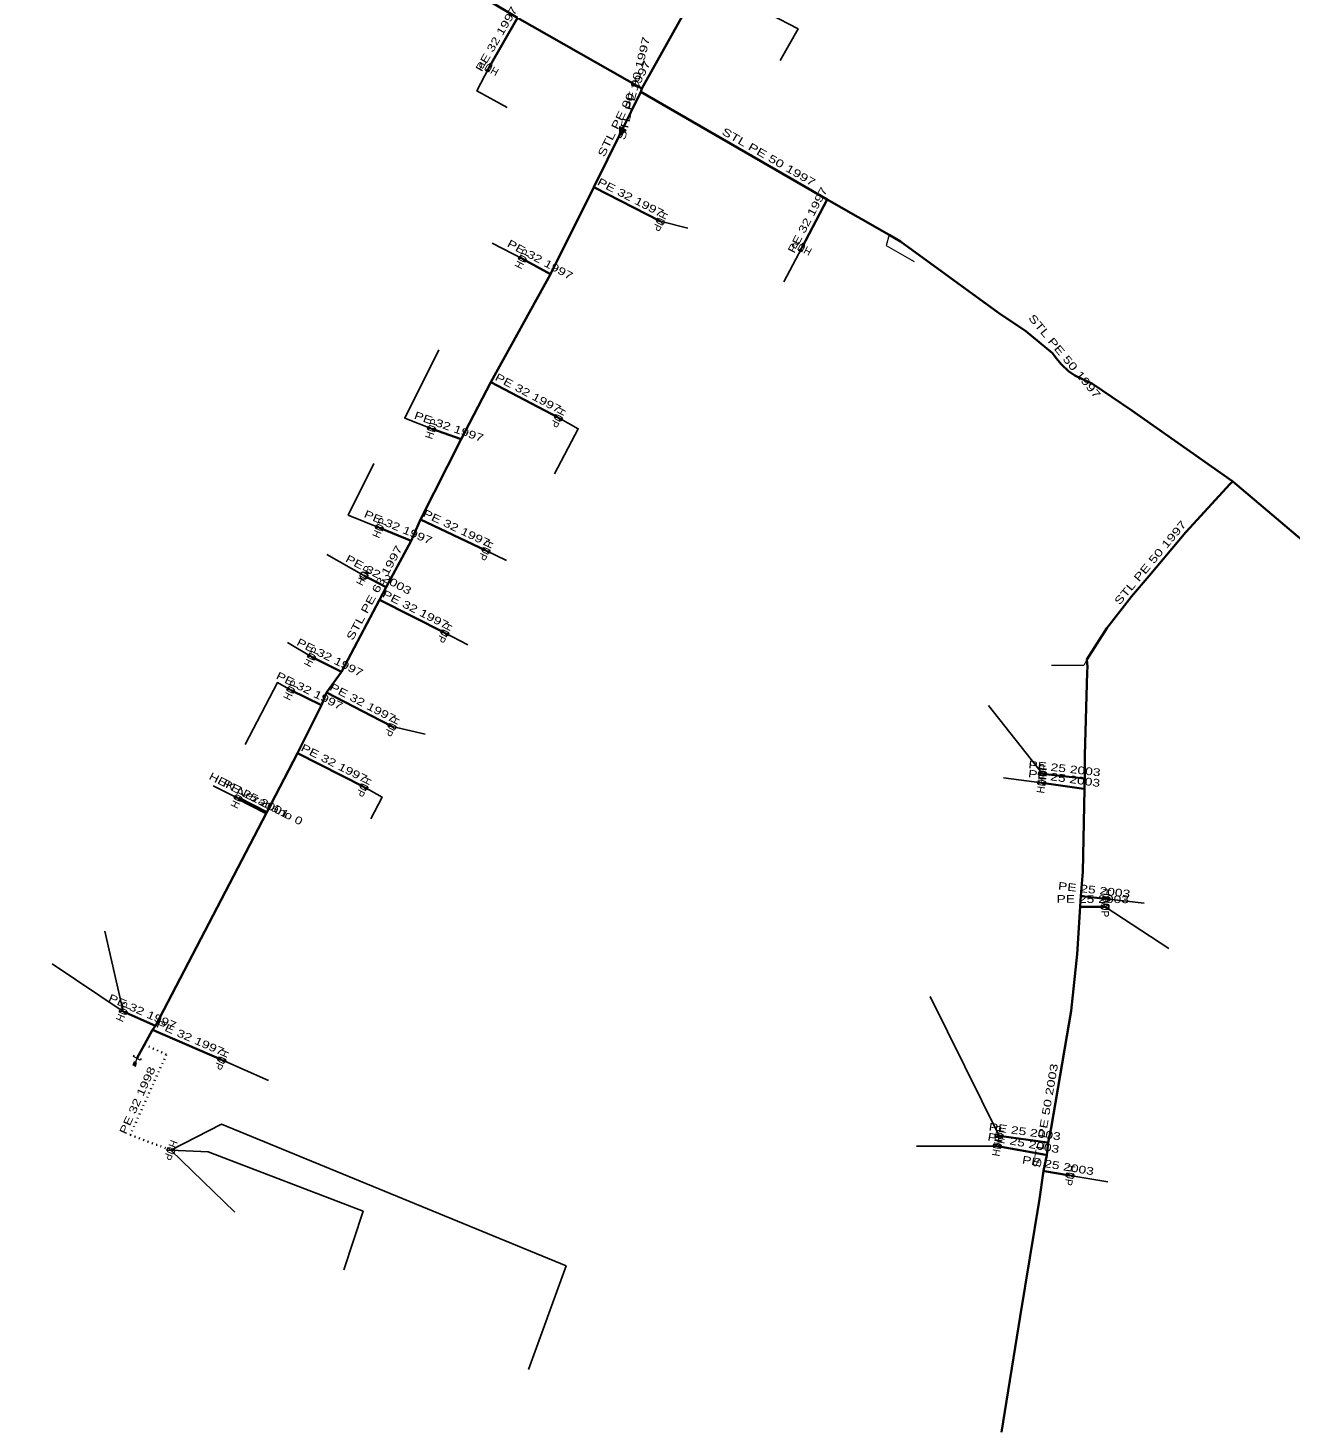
# Model space of a CAD drawing. Extents: x -737484 to -734496, y -1033882 to -1030666.
# Drawn here: x -736016.8 to -735852.7, y -1032786.1 to -1032604 of the extents above; entities that cross this region are included whole.
import ezdxf
from ezdxf.enums import TextEntityAlignment as Align

# ---------------------------------------------------------------- set-up
doc = ezdxf.new("R2010")
doc.units = 0
doc.header["$LTSCALE"] = 0.4
doc.linetypes.add('DOTTED', pattern=[1.5, 0.3, -1.2])
for name, color, linetype, lineweight in [('1', 7, 'Continuous', 13), ('18', 7, 'Continuous', 60), ('22', 7, 'Continuous', 25), ('5', 7, 'Continuous', 35), ('7', 7, 'Continuous', 35)]:
    doc.layers.add(name, color=color, linetype=linetype, lineweight=lineweight)
doc.layers.add('2', color=7, linetype='Continuous')

msp = doc.modelspace()

# ---------------------------------------------------------------- linework, layer by layer
at = {"layer": '1'}
for p, q in [((-736002.68, -1032738.01), (-736002.842, -1032738.482)), ((-736002.938, -1032738.529), (-736003.052, -1032738.86))]:
    msp.add_line(p, q, dxfattribs=at)
for points in [[(-735956.966, -1032609.712), (-735957.313, -1032609.512), (-735956.466, -1032608.845), (-735956.813, -1032608.645)], [(-735938.999, -1032617.294), (-735939.89, -1032616.84), (-735939.898, -1032617.958)], [(-735939.791, -1032617.003), (-735939.797, -1032617.758), (-735939.189, -1032617.31)], [(-735939.696, -1032617.56), (-735939.378, -1032617.325), (-735939.693, -1032617.165)], [(-735934.041, -1032629.185), (-735934.223, -1032629.542), (-735934.932, -1032628.731), (-735935.114, -1032629.088)], [(-735916.237, -1032633.111), (-735916.59, -1032632.923), (-735915.767, -1032632.228), (-735916.12, -1032632.04)], [(-735953.044, -1032633.969), (-735952.856, -1032633.616), (-735952.161, -1032634.439), (-735951.973, -1032634.086)], [(-735947.323, -1032654.726), (-735947.511, -1032655.079), (-735948.206, -1032654.256), (-735948.394, -1032654.609)], [(-735964.845, -1032656.153), (-735964.715, -1032655.775), (-735963.9, -1032656.478), (-735963.77, -1032656.1)], [(-735971.646, -1032668.986), (-735971.49, -1032668.618), (-735970.725, -1032669.377), (-735970.569, -1032669.009)], [(-735956.73, -1032671.978), (-735956.899, -1032672.34), (-735957.636, -1032671.555), (-735957.805, -1032671.917)], [(-735962.081, -1032682.715), (-735962.263, -1032683.072), (-735962.972, -1032682.261), (-735963.154, -1032682.618)], [(-735980.485, -1032685.74), (-735980.303, -1032685.383), (-735979.594, -1032686.194), (-735979.412, -1032685.837)], [(-735983.177, -1032690.078), (-735983.001, -1032689.719), (-735982.278, -1032690.516), (-735982.102, -1032690.157)], [(-735968.939, -1032694.892), (-735969.121, -1032695.249), (-735969.83, -1032694.438), (-735970.012, -1032694.795)], [(-735885.358, -1032701.136), (-735885.316, -1032700.738), (-735884.363, -1032701.241), (-735884.321, -1032700.843)], [(-735972.611, -1032702.746), (-735972.793, -1032703.103), (-735973.502, -1032702.292), (-735973.684, -1032702.649)], [(-735885.481, -1032702.317), (-735885.426, -1032701.921), (-735884.491, -1032702.456), (-735884.436, -1032702.06)], [(-735990.006, -1032704.15), (-735989.824, -1032703.793), (-735989.115, -1032704.604), (-735988.933, -1032704.247)], [(-735876.21, -1032718.1), (-735876.21, -1032718.5), (-735877.21, -1032718.1), (-735877.21, -1032718.5)], [(-735876.079, -1032717.132), (-735876.128, -1032717.529), (-735877.071, -1032717.01), (-735877.12, -1032717.407)], [(-736004.982, -1032731.909), (-736004.819, -1032731.543), (-736004.068, -1032732.316), (-736003.905, -1032731.95)], [(-735991.099, -1032738.218), (-735991.262, -1032738.584), (-735992.013, -1032737.811), (-735992.176, -1032738.177)], [(-736003.005, -1032738.955), (-736003.147, -1032738.906), (-736002.984, -1032738.433), (-736002.842, -1032738.482)], [(-736003.028, -1032738.907), (-736003.099, -1032738.883), (-736002.96, -1032738.481), (-736002.889, -1032738.505)], [(-736003.005, -1032738.955), (-736002.863, -1032739.004), (-736002.7, -1032738.531), (-736002.842, -1032738.482)], [(-735891.256, -1032749.519), (-735891.186, -1032749.125), (-735890.271, -1032749.692), (-735890.201, -1032749.298)], [(-735891.022, -1032748.198), (-735890.967, -1032747.802), (-735890.032, -1032748.337), (-735889.977, -1032747.941)], [(-735997.728, -1032749.947), (-735997.871, -1032750.32), (-735998.662, -1032749.589), (-735998.805, -1032749.962)], [(-735880.761, -1032753.108), (-735880.831, -1032753.502), (-735881.746, -1032752.935), (-735881.816, -1032753.329)]]:
    msp.add_lwpolyline(points, close=True, dxfattribs=at)
for points in [[(-735904.826, -1032630.9), (-735905.201, -1032632.302), (-735901.561, -1032634.37)], [(-735879.09, -1032686.12), (-735879.49, -1032686.888), (-735883.693, -1032686.888)], [(-736002.121, -1032738.023), (-736002.238, -1032738.244), (-736003.121, -1032737.775), (-736003.004, -1032737.554)]]:
    msp.add_lwpolyline(points, dxfattribs=at)
msp.add_circle((-735973.14, -1032675.2206), 0.5, dxfattribs=at)
at = {"layer": '18'}
msp.add_line((-735985.804, -1032706.058), (-735989.47, -1032704.199), dxfattribs=at)
at = {"layer": '22'}
for p, q in [((-735934.579, -1032629.138), (-735930.983, -1032630.026)), ((-735952.509, -1032634.028), (-735956.465, -1032631.978)), ((-735916.179, -1032632.576), (-735918.505, -1032637.002)), ((-735973.14, -1032675.22), (-735977.962, -1032672.486)), ((-735957.269, -1032671.949), (-735954.588, -1032673.262)), ((-735962.619, -1032682.668), (-735959.614, -1032684.204)), ((-735979.949, -1032685.789), (-735983.071, -1032683.908)), ((-735884.84, -1032700.99), (-735891.894, -1032692.105)), ((-735969.48, -1032694.85), (-735965.153, -1032695.848)), ((-735884.959, -1032702.189), (-735889.912, -1032701.508)), ((-735989.47, -1032704.2), (-735992.732, -1032702.539)), ((-735876.6, -1032717.27), (-735871.632, -1032717.838)), ((-735876.71, -1032718.3), (-735868.431, -1032723.697)), ((-736004.444, -1032731.93), (-736006.83, -1032721.465)), ((-736004.446, -1032731.93), (-736013.694, -1032725.715)), ((-735890.5, -1032748.07), (-735899.48, -1032729.981)), ((-735991.639, -1032738.199), (-735985.556, -1032740.866)), ((-735998.267, -1032749.955), (-735989.945, -1032757.99)), ((-735890.729, -1032749.409), (-735901.239, -1032749.426)), ((-735881.289, -1032753.219), (-735876.358, -1032754.049))]:
    msp.add_line(p, q, dxfattribs=at)
for points in [[(-735920.32, -1032602.189), (-735916.66, -1032604.122), (-735918.966, -1032608.203)], [(-735956.89, -1032609.18), (-735958.44, -1032612.185), (-735954.504, -1032614.341)], [(-735964.308, -1032656.128), (-735967.832, -1032654.749), (-735963.399, -1032645.859)], [(-735947.859, -1032654.669), (-735945.262, -1032656.109), (-735948.336, -1032661.965)], [(-735971.108, -1032668.999), (-735975.163, -1032667.347), (-735971.827, -1032660.635)], [(-735982.64, -1032690.118), (-735984.364, -1032689.134), (-735988.589, -1032697.177)], [(-735973.149, -1032702.698), (-735970.773, -1032704.018), (-735972.251, -1032706.857)], [(-735998.267, -1032749.955), (-735991.678, -1032746.559), (-735946.837, -1032764.997), (-735951.716, -1032778.486)], [(-735998.267, -1032749.955), (-735993.4, -1032750.146), (-735973.24, -1032757.895), (-735975.751, -1032765.5)]]:
    msp.add_lwpolyline(points, dxfattribs=at)
at = {"layer": '5'}
for p, q in [((-735939.672, -1032617.513), (-735937.11, -1032612.31)), ((-735937.11, -1032612.31), (-735937, -1032611.86))]:
    msp.add_line(p, q, dxfattribs=at)
for points in [[(-735937, -1032611.86), (-735929.03, -1032597.64), (-735926.42, -1032592.59), (-735917.88, -1032575.54), (-735917.49, -1032574.41), (-735910.08, -1032561.34), (-735903.57, -1032549.71), (-735892.18, -1032530.59), (-735888.57, -1032523.34)], [(-736056.11, -1032543.06), (-736040.95, -1032551.94), (-736000.61, -1032574.9), (-735995.07, -1032578.15), (-735969.55, -1032592.81), (-735953.16, -1032602.68), (-735937, -1032611.86)], [(-735937.11, -1032612.31), (-735912.88, -1032626.3), (-735904.826, -1032630.9)], [(-736002.68, -1032738.01), (-736001.677, -1032736.198), (-736000.62, -1032734.29), (-736000.25, -1032733.76), (-735985.805, -1032706.059), (-735981.77, -1032698.32), (-735978.65, -1032692.08), (-735977.99, -1032690.44), (-735976.05, -1032687.74), (-735971.12, -1032678.35), (-735970.253, -1032676.741), (-735967, -1032670.7), (-735965.76, -1032667.92), (-735960.48, -1032657.45), (-735956.62, -1032650.06), (-735948.85, -1032635.99), (-735943.22, -1032624.71), (-735939.672, -1032617.513)], [(-735904.826, -1032630.9), (-735903.32, -1032631.76), (-735890.57, -1032641.04), (-735887.02, -1032643.42), (-735883.57, -1032646.29), (-735883.08, -1032646.93), (-735882.38, -1032647.77), (-735881.47, -1032648.63), (-735880.65, -1032649.21), (-735878.36, -1032650.26), (-735873.22, -1032653.73), (-735860.1, -1032662.97)], [(-735860.1, -1032662.97), (-735860.46, -1032663.3), (-735866.22, -1032669.57), (-735870.96, -1032675.25), (-735873.29, -1032677.93), (-735876.5, -1032682.05), (-735879.09, -1032686.12)], [(-735860.1, -1032662.97), (-735849.93, -1032671.56), (-735838.44, -1032680.88), (-735827.73, -1032689.72), (-735813.19, -1032701.76), (-735805.7, -1032708.01), (-735803.14, -1032709.95), (-735799.23, -1032713.43), (-735796.61, -1032715.19), (-735794.69, -1032716.31), (-735794.73, -1032717.33)], [(-735879.09, -1032686.12), (-735879.02, -1032687.1), (-735879.06, -1032687.79), (-735879.37, -1032698.59), (-735879.37, -1032701.58), (-735879.39, -1032702.96), (-735879.45, -1032705.18), (-735879.63, -1032713.73), (-735879.89, -1032716.88), (-735879.94, -1032718.27), (-735880.33, -1032724.45), (-735881.12, -1032731.81), (-735883.74, -1032747.05), (-735884.1, -1032748.96), (-735884.3, -1032750.59), (-735884.71, -1032752.65), (-735885.25, -1032756.34), (-735887.77, -1032771.58), (-735890.2, -1032786.61)]]:
    msp.add_lwpolyline(points, dxfattribs=at)
at = {"layer": '7'}
for p, q in [((-735953.16, -1032602.68), (-735956.89, -1032609.179)), ((-735943.22, -1032624.71), (-735934.578, -1032629.137)), ((-735912.88, -1032626.3), (-735916.179, -1032632.576)), ((-735948.85, -1032635.99), (-735952.509, -1032634.028)), ((-735956.62, -1032650.06), (-735947.859, -1032654.668)), ((-735960.48, -1032657.45), (-735964.308, -1032656.127)), ((-735967, -1032670.7), (-735971.108, -1032668.998)), ((-735965.76, -1032667.92), (-735957.268, -1032671.948)), ((-735970.253, -1032676.741), (-735973.14, -1032675.22)), ((-735971.12, -1032678.35), (-735962.618, -1032682.667)), ((-735976.05, -1032687.74), (-735979.949, -1032685.789)), ((-735978.65, -1032692.08), (-735982.64, -1032690.118)), ((-735981.77, -1032698.32), (-735973.148, -1032702.698)), ((-735985.805, -1032706.059), (-735989.47, -1032704.199)), ((-736000.25, -1032733.76), (-736004.444, -1032731.93)), ((-736000.62, -1032734.29), (-735991.638, -1032738.198))]:
    msp.add_line(p, q, dxfattribs=at)
for points in [[(-735977.99, -1032690.44), (-735970.89, -1032694.12), (-735969.476, -1032694.844)], [(-735879.37, -1032701.58), (-735879.45, -1032701.6), (-735884.84, -1032700.99)], [(-735879.39, -1032702.96), (-735879.5, -1032702.94), (-735884.959, -1032702.189)], [(-735879.89, -1032716.88), (-735879.75, -1032716.91), (-735876.6, -1032717.27)], [(-735879.94, -1032718.27), (-735879.83, -1032718.28), (-735876.71, -1032718.3)], [(-735884.1, -1032748.96), (-735884.22, -1032748.95), (-735890.5, -1032748.07)], [(-735884.3, -1032750.59), (-735884.42, -1032750.56), (-735890.729, -1032749.409)], [(-735884.71, -1032752.65), (-735884.61, -1032752.66), (-735881.289, -1032753.219)]]:
    msp.add_lwpolyline(points, dxfattribs=at)
at = {"layer": '7', "linetype": 'DOTTED'}
msp.add_lwpolyline([(-736001.677, -1032736.198), (-735998.841, -1032737.519), (-736003.528, -1032747.946), (-735998.267, -1032749.955)], dxfattribs=at)

# ---------------------------------------------------------------- texts
at = {"layer": '18', "width": 1.3}
msp.add_text('HEK Nezadáno 0', height=1, rotation=333.111, dxfattribs=at).set_placement((-735987.4101, -1032704.6818), align=Align.CENTER)
at = {"layer": '2', "width": 0.95}
for rotation, p in [(150, (-735956.6395, -1032608.7459)), (243, (-735935.0235, -1032628.9095)), (152, (-735915.9438, -1032632.134)), (62, (-735952.067, -1032634.2622)), (242, (-735948.3, -1032654.4328)), (71, (-735963.835, -1032656.2893)), (67, (-735970.6477, -1032669.1929)), (245, (-735957.7206, -1032671.7362)), (62, (-735972.698, -1032675.4542)), (243, (-735963.0635, -1032682.4395)), (63, (-735979.5025, -1032686.0155)), (64, (-735982.1905, -1032690.3367)), (243, (-735969.9215, -1032694.6165)), (84, (-735884.3423, -1032701.0418)), (243, (-735973.5935, -1032702.4705)), (82, (-735884.4633, -1032702.2581)), (63, (-735989.0235, -1032704.4255)), (263, (-735877.0957, -1032717.2086)), (270, (-735877.21, -1032718.2995)), (66, (-736003.9863, -1032732.1329)), (246, (-735992.0947, -1032737.9941)), (82, (-735890.0043, -1032748.1391)), (249, (-735998.7333, -1032749.7753)), (80, (-735890.2356, -1032749.4953)), (260, (-735881.7814, -1032753.1317))]:
    msp.add_text('HUP', height=1, rotation=rotation, dxfattribs=at).set_placement(p, align=Align.CENTER)
at = {"layer": '5', "width": 1.4}
for s, rotation, p in [('STL PE 90 1997', 76.264, (-735937.5403, -1032611.9657)), ('STL PE 90 1997', 63.784, (-735938.8396, -1032614.6899)), ('STL PE 50 1997', 329.999, (-735920.7285, -1032621.1908)), ('STL PE 50 1997', 309.806, (-735882.3606, -1032647.0109)), ('STL PE 50 1997', 50.155, (-735870.4462, -1032673.8534)), ('STL PE 63 1997', 61.682, (-735971.3324, -1032677.6907)), ('STL PE 50 2003', 80.245, (-735883.9908, -1032745.5572))]:
    msp.add_text(s, height=1, rotation=rotation, dxfattribs=at).set_placement(p, align=Align.CENTER)
at = {"layer": '7', "width": 1.35}
for s, rotation, p in [('PE 32 1997', 60.147, (-735955.4582, -1032605.6799)), ('PE 32 1997', 332.875, (-735938.6705, -1032626.4782)), ('PE 32 1997', 62.271, (-735914.9711, -1032629.2051)), ('PE 32 1997', 331.799, (-735950.4428, -1032634.5678)), ('PE 32 1997', 332.257, (-735952.0063, -1032651.9212)), ('PE 32 1997', 340.934, (-735962.2303, -1032656.3156)), ('PE 32 1997', 337.495, (-735968.8624, -1032669.3869)), ('PE 32 1997', 334.624, (-735961.2993, -1032669.4816)), ('PE 32 2003', 332.218, (-735971.4631, -1032675.538)), ('PE 32 1997', 333.08, (-735966.6419, -1032680.0618)), ('PE 32 1997', 333.417, (-735977.7752, -1032686.3165)), ('PE 32 1997', 333.815, (-735980.4236, -1032690.6496)), ('PE 32 1997', 332.602, (-735973.5041, -1032692.2015)), ('PE 32 1997', 333.08, (-735977.2319, -1032700.0628)), ('PE 25 2003', 353.543, (-735882.0472, -1032700.8027)), ('PE 25 2001', 333.092, (-735987.4108, -1032704.6822)), ('PE 25 2003', 352.167, (-735882.1056, -1032702.0761)), ('PE 25 2003', 353.48, (-735878.1888, -1032716.5849)), ('PE 25 2003', 359.633, (-735878.3212, -1032717.7888)), ('PE 32 1997', 336.427, (-736002.1465, -1032732.3862)), ('PE 32 1997', 336.487, (-735995.929, -1032735.7844)), ('PE 32 1998', 65.796, (-736002.1533, -1032743.6685)), ('PE 25 2003', 352.023, (-735887.2304, -1032748.023)), ('PE 25 2003', 349.661, (-735887.4232, -1032749.5032)), ('PE 25 2003', 350.445, (-735882.9155, -1032752.4376))]:
    msp.add_text(s, height=1, rotation=rotation, dxfattribs=at).set_placement(p, align=Align.CENTER)

doc.saveas('drawing.dxf')
